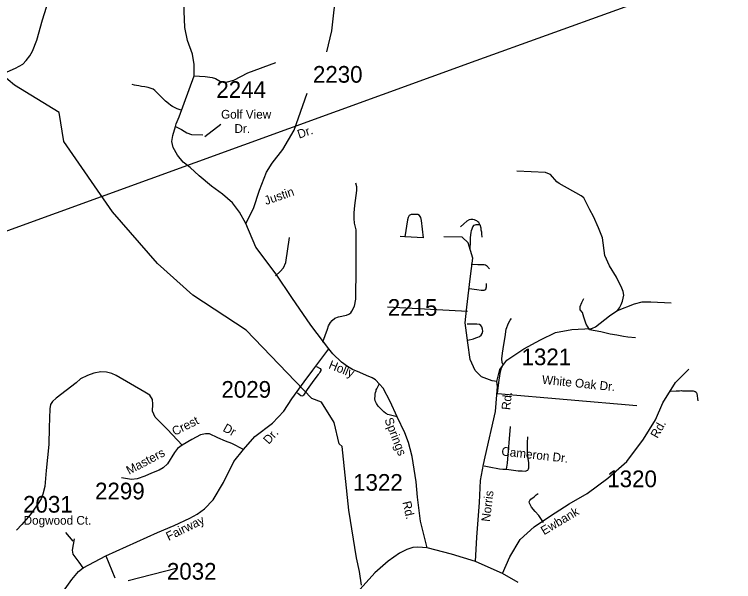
# Model space of a CAD drawing. Extents: x 884530 to 1028605, y 526725 to 653634.
# Drawn here: x 922493 to 927881, y 592497 to 596749 of the extents above; entities that cross this region are included whole.
import ezdxf

# ---------------------------------------------------------------- set-up
doc = ezdxf.new("R2010")
doc.units = 0
for name, color, linetype in [('Exist Hydrographic Creek Single Shore', 7, 'Continuous'), ('Exist Road Non-System Type 51', 7, 'Continuous'), ('Exist Road Non-System Type 51 Label', 7, 'Continuous'), ('Exist Road Secondary Type 51 Attributed', 7, 'Continuous'), ('Exist Road Secondary Type 51 Label', 7, 'Continuous'), ('Exist Road Secondary Type 51 Number Label', 7, 'Continuous'), ('Exist Utilities Electrical Transmission Line', 7, 'Continuous')]:
    doc.layers.add(name, color=color, linetype=linetype)

msp = doc.modelspace()

# ---------------------------------------------------------------- linework, layer by layer
at = {"layer": 'Exist Hydrographic Creek Single Shore'}
msp.add_lwpolyline([(925092.9, 592470.3), (925077.9, 592573.4), (925055.4, 592676.4), (924998.9, 593033.7), (924949.3, 593510.5), (924924.9, 593530.7), (924889, 593688.9), (924794.4, 593841.8), (924720.3, 593869.5), (924230, 594381.4), (923830.9, 594645.4), (923564.2, 594880.4), (923227.8, 595267.9), (922863.1, 595797), (922829.4, 596014.3), (922494.7, 596217.9), (922349, 596338.9)], dxfattribs=at)
at = {"layer": 'Exist Road Non-System Type 51'}
for p, q in [((925418.2, 595082.3), (925384, 595084.5)), ((925557.5, 595074.6), (925418.2, 595082.3)), ((925886.4, 594522.9), (925288.5, 594553.9)), ((926111.3, 593906.8), (926122.1, 593989.6)), ((926111.3, 593906.8), (927155.8, 593817.5))]:
    msp.add_line(p, q, dxfattribs=at)
for points in [[(924777.9, 597098.5), (924785.2, 597093.9), (924810.9, 597070.3), (924828.1, 597046.8), (924847.3, 597018.9), (924866.7, 596980.2), (924886, 596952.4), (924892.4, 596909.5), (924890.3, 596825.9), (924881.7, 596738), (924868.8, 596626.5), (924830.2, 596467.8)], [(923836.5, 596289.5), (923921, 596284.2), (923973.9, 596275.9), (923998.7, 596268.5), (924037.8, 596245.5), (924056.2, 596240.8), (924079.4, 596240.1), (924138, 596256.8), (924241, 596309.9), (924452.3, 596389.2)], [(923749.3, 596028.8), (923711.4, 596040.7), (923687.4, 596052.3), (923676.5, 596058.6), (923664.3, 596066.8), (923646.5, 596081.6), (923625.5, 596097.3), (923607.4, 596115.6), (923594.8, 596127.4), (923579.3, 596143.6), (923563.7, 596161.4), (923545.8, 596177.7), (923532, 596188.3), (923517.3, 596192.8), (923495.5, 596199.7), (923469.5, 596204.8), (923445.5, 596209.4), (923426.2, 596212.4), (923407, 596215.9), (923392.3, 596219.1), (923376, 596224.2)], [(927010.6, 594529.4), (927025.4, 594550.3), (927037.7, 594573.1), (927048.8, 594599), (927058.1, 594645.1), (927053.8, 594671), (927042.7, 594697.4), (927002.8, 594778.7), (926951.2, 594863.9), (926916.7, 594940.6), (926898.8, 595075.2), (926868.1, 595149.6), (926831.2, 595234.9), (926804.5, 595283.3), (926758.5, 595374.9), (926740, 595389.4), (926574.5, 595482.5), (926558, 595494.9), (926510.1, 595548.5), (926489.7, 595557), (926471, 595564.1), (926255.9, 595573.4)], [(924803.5, 594295.5), (924837.6, 594390.4), (924847.4, 594414.2), (924861.3, 594439.9), (924873.1, 594453.9), (924893.6, 594471.3), (924922, 594481.4), (924980.4, 594493.9), (924997.8, 594501.3), (925013, 594511.1), (925021, 594523.9), (925041.4, 594562.7), (925051.4, 594614.2), (925052.2, 594850.7), (925052.2, 595133.1), (925042, 595184.4), (925038.2, 595218.3), (925037.7, 595262.4), (925044.7, 595315.3), (925059.5, 595427.8), (925058.9, 595456.1), (925050.4, 595483.5)], [(925557.5, 595074.6), (925542.2, 595203.8), (925537.3, 595226.4), (925528.4, 595241.1), (925514.7, 595248.4), (925495.2, 595249.1), (925478.1, 595249.9), (925464.3, 595248.4), (925451.4, 595241.9), (925443.2, 595226.4), (925438.4, 595208.6), (925418.2, 595082.3)], [(925979.2, 595174.1), (925971.3, 595188.3), (925964.9, 595194.8), (925958.4, 595200.5), (925951, 595204.6), (925941, 595208.9), (925927.9, 595210.9), (925912.9, 595211), (925900, 595207.8), (925882.9, 595198.1), (925860.3, 595177.8), (925834.2, 595155.9)], [(925906.6, 594993.5), (925909.4, 595040.7), (925910, 595056.5), (925910.5, 595076.8), (925914.5, 595113.4), (925916.8, 595128.6), (925921.3, 595142), (925927.4, 595156.7), (925938.2, 595167.9), (925953.6, 595174.1), (925979.2, 595174.1)], [(925979.2, 595174.1), (925986.4, 595149.5), (925988.4, 595133.1), (925991.6, 595118.6), (925992.4, 595103.1), (925994.9, 595078)], [(924449, 594788.1), (924484.7, 594821.5), (924509.7, 594849.9), (924527, 594889.3), (924555, 595076.9)], [(925914.7, 594875.4), (925965.7, 594874.4), (925988.4, 594874.4), (926011.9, 594873.6), (926022.5, 594870.8), (926029, 594865.4), (926052.5, 594842.7)], [(925900.9, 594694.4), (925956.7, 594686.8), (925990.6, 594681.3), (926011.8, 594682.4), (926018.6, 594685.1), (926026.1, 594689.4), (926029, 594705.6), (926029, 594732)], [(926802.7, 594387.5), (926776, 594425.7), (926760, 594478.9), (926748.5, 594514.9), (926730.5, 594534.1), (926730.5, 594559.5), (926743.6, 594588.9), (926760, 594619.9)], [(927010.6, 594529.4), (927138.8, 594578.6), (927197.2, 594595.3), (927261.9, 594595.3), (927414, 594587.9)], [(926802.7, 594387.5), (926845.3, 594406.3), (926950.3, 594489.3), (926975.6, 594505.9), (926988.5, 594513.9), (926999.6, 594521.3), (927010.6, 594529.4)], [(926153.9, 594121.7), (926147.1, 594140.4), (926145, 594166.4), (926149.2, 594210.5), (926158.9, 594275.2), (926170, 594332.2), (926178, 594388.6), (926195.4, 594435.6), (926206.3, 594456.5), (926217.4, 594469.7)], [(925889.5, 594306.5), (925932.3, 594317.3), (925950.7, 594324.5), (925964.4, 594329.9), (925978.2, 594335.3), (925990.7, 594344.7), (925998.4, 594356.8), (926002.3, 594373.2), (926000.1, 594390.4), (925995.4, 594405.9), (925987.2, 594417.1), (925978.2, 594423.9), (925958.4, 594426.1), (925884.8, 594427)], [(926802.7, 594387.5), (926886, 594371.5), (926955.4, 594354.1), (927005.2, 594345.7), (927056.8, 594337.5), (927087.7, 594332.8), (927147.3, 594327.1)], [(924849.9, 594241.5), (924831.4, 594263.3), (924803.5, 594295.5)], [(924755.7, 594110.2), (924783.8, 594093.8), (924787.7, 594086.7), (924787.5, 594080.3), (924782, 594067.9), (924775.5, 594057.9), (924768.4, 594048.4), (924735.6, 594007.4), (924686.7, 593936.5), (924657.9, 593893.6), (924653, 593889.3), (924647.1, 593887.4), (924639.3, 593889.3), (924612.7, 593908.7)], [(926122.1, 593989.6), (926132.3, 594058.1), (926141.8, 594099.2), (926153.9, 594121.7)], [(923750.7, 593519.1), (923640.3, 593636.9), (923582.9, 593695.8), (923546.5, 593728.9), (923526.7, 593775.2), (923530, 593828.1), (923526.7, 593861.1), (923506.9, 593894.1), (923470.5, 593917.3), (923255.7, 594042.9), (923223.2, 594057.3), (923182.5, 594067.8), (923140, 594069.3), (923087.1, 594059.4), (923040.8, 594042.9), (922987.9, 594016.5), (922954.9, 593986.7), (922806.1, 593871), (922779.7, 593847.9), (922763.2, 593824.7), (922758.6, 593791.5), (922753.2, 593652.9), (922750, 593523.9), (922730.2, 593328.9), (922720.2, 593210), (922707, 593153.8), (922693.8, 593117.5), (922667.3, 593074.4), (922611.1, 592998.4), (922548.4, 592925.7), (922509, 592882.1)], [(925361.7, 593731.7), (925299.7, 593746.6), (925289.3, 593749.8), (925282, 593753.7), (925272.2, 593760.2), (925261, 593770.8), (925248.7, 593782), (925232, 593796.5), (925218.6, 593812.2), (925204.6, 593831.2), (925196.5, 593852.4), (925192.8, 593868.6), (925194.6, 593887.6), (925195.5, 593901.5), (925199.1, 593914.8), (925202.1, 593927.6), (925204.5, 593935.1), (925208, 593942.6), (925226.5, 593977.1)], [(927409.6, 593925.4), (927452, 593926.8), (927466.3, 593927), (927476.2, 593927.6), (927490, 593929), (927498.7, 593928.2), (927507, 593927.3), (927515.8, 593927.6), (927534.2, 593928.3), (927547.4, 593927.6), (927562.7, 593927.6), (927577.4, 593926.1), (927592.2, 593923.2), (927600.2, 593916.5), (927606.1, 593907), (927613.4, 593851.2)], [(926180, 593338.8), (926187.5, 593384.5), (926209.9, 593659.1)], [(926180, 593338.8), (926268.1, 593327.9), (926297.4, 593327.1), (926322.3, 593325.4), (926333.1, 593328.8), (926340.6, 593332.9), (926344.7, 593341.3), (926347.3, 593349.6), (926348.1, 593363.7), (926346.5, 593386.2), (926338.2, 593453.5), (926337.3, 593499.4), (926337.3, 593536.8), (926340.6, 593582.6)], [(926011.8, 593364.5), (926051, 593358.7), (926128.4, 593342.9), (926151.7, 593339.6), (926180, 593338.8)], [(926456.4, 592941.3), (926421.6, 592993.6), (926393.8, 593022.8), (926367.6, 593055.4), (926351, 593085.2), (926349.4, 593095.4), (926353.5, 593105.6), (926362.7, 593115.8), (926387.3, 593132.2), (926402.7, 593146.5), (926417.9, 593158.8)]]:
    msp.add_lwpolyline(points, dxfattribs=at)
at = {"layer": 'Exist Road Secondary Type 51 Attributed'}
msp.add_line((923179, 592691), (923245.6, 592525.1), dxfattribs=at)
for points in [[(923699.4, 595908.9), (923704.8, 595928.7), (923726.7, 595981.1), (923839.3, 596288.2), (923839.3, 596374.4), (923828.5, 596449.8), (923790.8, 596552.1), (923769.8, 596650.8), (923760.9, 596897.6), (923790.8, 597064.5), (923846.4, 597197.2), (923927.7, 597321.3), (924033.1, 597507.2)], [(922350.8, 596281.3), (922502.5, 596344.6), (922556.1, 596376.8), (922581.8, 596403), (922609.2, 596439.3), (922627.4, 596474.4), (922660.6, 596555.2), (922704.3, 596707.9), (922763, 596901.5)], [(924225.8, 595182.5), (924284.1, 595292.9), (924329, 595432), (924382.8, 595566.7), (924423.2, 595634), (924503.9, 595737.3), (924589.1, 595880.9), (924686.3, 596158.7)], [(924225.8, 595182.5), (924180, 595267), (924127.1, 595337.5), (924053.2, 595400.9), (923968.6, 595460.8), (923877.1, 595538.4), (923810.1, 595601.8), (923757.3, 595640.6), (923715, 595693.5), (923683.3, 595749.9), (923672.8, 595795.7), (923679.8, 595841.5), (923699.4, 595908.9)], [(923699.4, 595908.9), (923744.2, 595885.6), (923783.7, 595860.5), (923819.6, 595847.9), (923903.9, 595846.1)], [(924849.9, 594241.5), (924714.8, 594419.4), (924571.2, 594625.9), (924454.6, 594801), (924302.1, 595002.9), (924225.8, 595182.5)], [(926108.2, 593997.6), (926071.1, 594001.4), (925993.2, 594031.1), (925944.9, 594079.3), (925907.8, 594161), (925889.3, 594287.3), (925870.7, 594435.8), (925881.8, 594554.7), (925907.8, 594766.4), (925926.4, 594922.3), (925893, 595037.5), (925848.4, 595078.3), (925711.1, 595082)], [(926108.2, 593997.6), (926130.5, 594086.8), (926182.4, 594157.3), (926308.6, 594242.7), (926434.8, 594309.6), (926546.1, 594365.3), (926668.6, 594387.6), (926813.3, 594395)], [(924209.3, 593487.4), (924293.4, 593585.1), (924427.6, 593685.8), (924512.3, 593775), (924570.7, 593867.5), (924663.2, 593994), (924727.9, 594083.2), (924849.9, 594241.5)], [(925585.8, 592749.2), (925536.1, 592949.4), (925513.9, 593130.9), (925503.3, 593245.5), (925473.4, 593436), (925458.5, 593492.4), (925445.4, 593539.3), (925417.4, 593611.8), (925361.7, 593731.7), (925309.1, 593846.5), (925254.6, 593946.9), (925228.1, 593977.8), (925198.7, 594009.4), (925172.5, 594025.2), (925131.6, 594043.1), (925080.3, 594063.9), (925026.6, 594086.2), (924987.8, 594109.1), (924943, 594142.9), (924877.7, 594203.9), (924849.9, 594241.5)], [(926149.4, 592559.1), (926205.1, 592681.6), (926283, 592811.6), (926387, 592908.1), (926509.4, 592989.8), (926650.4, 593079), (926784, 593157), (926939.9, 593272.1), (927080.9, 593398.3), (927207.1, 593565.5), (927296.2, 593710.3), (927351.8, 593836.6), (927444.6, 593988.8), (927544.8, 594089.1)], [(925946.6, 592649.1), (925958.2, 592830.9), (925976.7, 593090.8), (925984.1, 593254.2), (926008.4, 593376.1), (926019.6, 593431.8), (926097.5, 593773.4), (926112.3, 593959.1), (926108.2, 593997.6)], [(924209.3, 593487.4), (924123, 593531.2), (924074.4, 593549.9), (924016.8, 593574.6), (923954.6, 593604.6), (923923.9, 593603.6), (923887.5, 593596.9), (923821.4, 593563.4), (923750.7, 593519.1), (923716, 593495.3), (923693, 593463.7), (923640.4, 593379.3), (923608.7, 593349.6), (923577.1, 593332.3), (923520.4, 593309), (923469.6, 593287.5), (923412.3, 593268.1), (923370.2, 593261.4), (923296.4, 593273.8)], [(923179, 592691), (923565.6, 592865.4), (923689.2, 592918.2), (923807.5, 592972.8), (923861.2, 593001.6), (923917.3, 593042.3), (923982.4, 593109), (924059.9, 593239.4), (924136.1, 593397.3), (924209.3, 593487.4)], [(923008.5, 592600.1), (922978.3, 592642.1), (922933.3, 592702.5), (922927.5, 592732.2), (922942.9, 592817.5)], [(925585.8, 592749.2), (925515.7, 592754.2), (925479.1, 592752.7), (925431.8, 592737.6), (925378.7, 592710.4), (925293.5, 592649.6), (925193.7, 592563.8), (924863.3, 592195.4), (924769.4, 592079.1), (924709.2, 592022.6), (924637.6, 591931.9), (924543.4, 591866.9), (924443.1, 591802.6)], [(925946.6, 592649.1), (925766.7, 592701.8), (925585.8, 592749.2)], [(923008.5, 592600.1), (923179, 592691)], [(922708.4, 591887.3), (922670.8, 592003.6), (922666.9, 592055.4), (922674.5, 592102.3), (922687.3, 592142.8), (922712.1, 592179), (922791.9, 592315.3), (922862, 592426.3), (922922.3, 592512), (922972.9, 592572.4), (923008.5, 592600.1)], [(926149.4, 592559.1), (926065.8, 592595.5), (925946.6, 592649.1)], [(926267.6, 592491), (926149.4, 592559.1)]]:
    msp.add_lwpolyline(points, dxfattribs=at)
at = {"layer": 'Exist Road Secondary Type 51 Label'}
for points in [[(924039.8, 595923.4), (923919, 595830.9)], [(922875.7, 592866.4), (922930.2, 592801.1)], [(923704, 592595.5), (923344.8, 592503.1)]]:
    msp.add_lwpolyline(points, dxfattribs=at)
at = {"layer": 'Exist Utilities Electrical Transmission Line'}
msp.add_lwpolyline([(918905.7, 589268.1), (918986.5, 589372.8), (920148.5, 591918.2), (920633.6, 592933.7), (921546.5, 594793.7), (922104.4, 595005.6), (925953.5, 596402.4), (927005.3, 596784.2), (929643.6, 597742), (932587.5, 599357.8), (936025.5, 601245.9), (937007.3, 601768.3), (938516.5, 602500.6), (939519.3, 602974)], dxfattribs=at)

# ---------------------------------------------------------------- texts
at = {"layer": 'Exist Road Non-System Type 51 Label'}
for s, rotation, p in [('White Oak Dr.', 354.1997, (926442.8, 593980)), ('Cameron Dr.', 353.7315, (926138.8, 593442.9))]:
    msp.add_text(s, height=65.617, rotation=rotation, dxfattribs=at).set_placement(p)
at = {"layer": 'Exist Road Secondary Type 51 Label'}
for s, height, p in [('Golf View', 65.62, (924041.4, 595967.3)), ('Dr.', 65.62, (924141.8, 595860.6)), ('Dogwood Ct.', 65.617, (922562.2, 592923.6))]:
    msp.add_text(s, height=height, dxfattribs=at).set_placement(p)
for s, rotation, p in [('Dr.', 19.014, (924625.9, 595816.9)), ('Justin', 19.014, (924378.2, 595319.4)), ('Holly', 338.3326, (924842, 594097.5)), ('Rd.', 84.0293, (926206.8, 593781.2)), ('Crest', 26.5775, (923693.7, 593588.9)), ('Springs', 291.3126, (925263.9, 593711.2)), ('Rd.', 60.6316, (927310.8, 593566.2)), ('Dr.', 48.4231, (924399.1, 593522.1)), ('Masters', 27.9099, (923352.1, 593297.1)), ('Norris', 83.1815, (926055.7, 592943.1)), ('Rd.', 282.9212, (925399.2, 593092.7)), ('Ewbank', 30.8375, (926461, 592844)), ('Fairway', 26.2567, (923648.5, 592801.8))]:
    msp.add_text(s, height=65.62, rotation=rotation, dxfattribs=at).set_placement(p)
at = {"layer": 'Exist Road Secondary Type 51 Number Label'}
for s, p in [('2230', (924729.4, 596236.9)), ('2244', (924006, 596123.1)), ('2215', (925290.5, 594489.7)), ('1321', (926292.3, 594119.4)), ('2029', (924044.1, 593875.5)), ('1322', (925030.6, 593178.2)), ('1320', (926934.6, 593205)), ('2299', (923097.3, 593113.7)), ('2031', (922558, 593014.1)), ('2032', (923635.4, 592511.8))]:
    msp.add_text(s, height=125, dxfattribs=at).set_placement(p)
msp.add_text('Dr', height=65.62, rotation=330.8198, dxfattribs=at).set_placement((924049.4, 593628.7))

doc.saveas('drawing.dxf')
